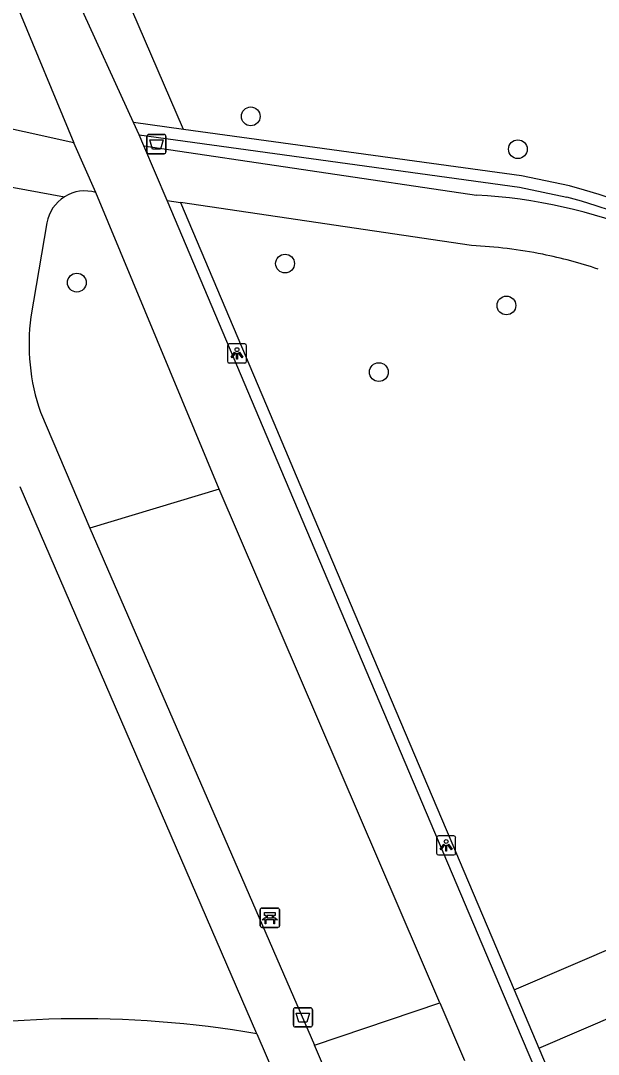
# Model space of a CAD drawing. Extents: x 158087 to 159494, y 382905 to 383981.
# Drawn here: x 159184.6 to 159214.7, y 383526.7 to 383580.5 of the extents above; entities that cross this region are included whole.
import ezdxf

# ---------------------------------------------------------------- set-up
doc = ezdxf.new("R2010")
doc.units = 0
for name, color, linetype in [('IMGEO_Afvalbak', 7, 'Continuous'), ('IMGEO_Bank', 7, 'Continuous'), ('IMGEO_Berm_groen', 7, 'Continuous'), ('IMGEO_Boom', 7, 'Continuous'), ('IMGEO_Fietspad_open', 7, 'Continuous'), ('IMGEO_Groenvoorziening', 7, 'Continuous'), ('IMGEO_Haag', 7, 'Continuous'), ('IMGEO_Hek', 7, 'Continuous'), ('IMGEO_Lichtpunt', 7, 'Continuous'), ('IMGEO_Voetpad_halfverhard', 7, 'Continuous')]:
    doc.layers.add(name, color=color, linetype=linetype)

msp = doc.modelspace()

# ---------------------------------------------------------------- linework, layer by layer
at = {"layer": 'IMGEO_Afvalbak'}
for p, q in [((159191.145, 383573.714), (159191.145, 383574.514)), ((159191.145, 383574.514), (159191.145, 383573.714)), ((159191.245, 383574.614), (159192.035, 383574.614)), ((159192.035, 383574.614), (159191.245, 383574.614)), ((159192.135, 383574.514), (159192.135, 383573.714)), ((159192.135, 383573.714), (159192.135, 383574.514)), ((159192.035, 383573.614), (159191.245, 383573.614)), ((159191.245, 383573.614), (159192.035, 383573.614)), ((159198.776, 383528.202), (159198.776, 383529.002)), ((159198.776, 383529.002), (159198.776, 383528.202)), ((159198.876, 383529.102), (159199.666, 383529.102)), ((159199.666, 383529.102), (159198.876, 383529.102)), ((159199.766, 383529.002), (159199.766, 383528.202)), ((159199.766, 383528.202), (159199.766, 383529.002)), ((159199.666, 383528.102), (159198.876, 383528.102)), ((159198.876, 383528.102), (159199.666, 383528.102))]:
    msp.add_line(p, q, dxfattribs=at)
for points in [[(159191.288, 383574.328), (159191.992, 383574.328), (159191.843, 383573.858), (159191.437, 383573.858), (159191.288, 383574.328)], [(159198.919, 383528.816), (159199.623, 383528.816), (159199.474, 383528.346), (159199.068, 383528.346), (159198.919, 383528.816)]]:
    msp.add_lwpolyline(points, dxfattribs=at)
for centre, start, end in [((159191.245, 383574.514), 90, 180), ((159191.245, 383574.514), 90, 180), ((159192.035, 383574.514), 0, 90), ((159192.035, 383574.514), 360, 90), ((159191.245, 383573.714), 180, 270), ((159191.245, 383573.714), 180, 270), ((159192.035, 383573.714), 270, 0), ((159192.035, 383573.714), 270, 0), ((159198.876, 383529.002), 90, 180), ((159198.876, 383529.002), 90, 180), ((159199.666, 383529.002), 0, 90), ((159199.666, 383529.002), 360, 90), ((159198.876, 383528.202), 180, 270), ((159198.876, 383528.202), 180, 270), ((159199.666, 383528.202), 270, 0), ((159199.666, 383528.202), 270, 0)]:
    msp.add_arc(centre, 0.1, start, end, dxfattribs=at)
at = {"layer": 'IMGEO_Bank'}
for p, q in [((159197.05, 383533.369), (159197.05, 383534.21)), ((159197.05, 383534.21), (159197.05, 383533.369)), ((159197.125, 383534.294), (159197.966, 383534.294)), ((159197.966, 383534.294), (159197.125, 383534.294)), ((159198.05, 383534.219), (159198.05, 383533.378)), ((159198.05, 383533.378), (159198.05, 383534.219)), ((159197.747, 383533.692), (159197.354, 383533.692)), ((159197.359, 383533.8), (159197.359, 383533.906)), ((159197.403, 383533.906), (159197.403, 383533.8)), ((159197.691, 383533.912), (159197.409, 383533.912)), ((159197.409, 383533.794), (159197.691, 383533.794)), ((159197.697, 383533.8), (159197.697, 383533.906)), ((159197.741, 383533.906), (159197.741, 383533.8)), ((159197.975, 383533.294), (159197.134, 383533.294)), ((159197.134, 383533.294), (159197.975, 383533.294))]:
    msp.add_line(p, q, dxfattribs=at)
for points in [[(159197.353, 383533.912), (159197.267, 383533.912), (159197.267, 383534.073), (159197.83, 383534.073), (159197.83, 383533.912), (159197.747, 383533.912)], [(159197.297, 383533.692), (159197.155, 383533.692), (159197.267, 383533.794), (159197.353, 383533.794)], [(159197.347, 383533.685), (159197.347, 383533.478), (159197.304, 383533.478), (159197.304, 383533.685)], [(159197.747, 383533.794), (159197.83, 383533.794), (159197.942, 383533.692), (159197.803, 383533.692)], [(159197.797, 383533.685), (159197.797, 383533.478), (159197.753, 383533.478), (159197.753, 383533.685)]]:
    msp.add_lwpolyline(points, dxfattribs=at)
for centre, radius, start, end in [((159197.128, 383534.216), 0.0779, 92.4484, 184.2845), ((159197.128, 383534.216), 0.0779, 92.4484, 184.2845), ((159197.972, 383534.216), 0.0779, 2.4484, 94.2845), ((159197.972, 383534.216), 0.0779, 2.4484, 94.2845), ((159197.297, 383533.685), 0.00671, 2.8957, 87.1043), ((159197.354, 383533.685), 0.00671, 92.8957, 177.1043), ((159197.352, 383533.905), 0.00671, 2.8957, 87.1043), ((159197.352, 383533.801), 0.00671, 272.8957, 357.1043), ((159197.409, 383533.905), 0.00671, 92.8957, 177.1043), ((159197.409, 383533.801), 0.00671, 182.8957, 267.1043), ((159197.691, 383533.905), 0.00671, 2.8957, 87.1043), ((159197.691, 383533.801), 0.00671, 272.8957, 357.1043), ((159197.748, 383533.905), 0.00671, 92.8957, 177.1043), ((159197.748, 383533.801), 0.00671, 182.8957, 267.1043), ((159197.746, 383533.685), 0.00671, 2.8957, 87.1043), ((159197.803, 383533.685), 0.00671, 92.8957, 177.1043), ((159197.128, 383533.372), 0.0779, 182.4484, 274.2845), ((159197.128, 383533.372), 0.0779, 182.4484, 274.2845), ((159197.972, 383533.372), 0.0779, 272.4484, 4.2845), ((159197.972, 383533.372), 0.0779, 272.4484, 4.2845)]:
    msp.add_arc(centre, radius, start, end, dxfattribs=at)
at = {"layer": 'IMGEO_Berm_groen'}
for points in [[(159194.908, 383556.124), (159188.176, 383554.097)], [(159199.885, 383527.155), (159206.405, 383529.355)]]:
    msp.add_lwpolyline(points, dxfattribs=at)
at = {"layer": 'IMGEO_Boom'}
for centre in [(159196.555, 383575.559), (159210.478, 383573.847), (159198.342, 383567.885), (159187.491, 383566.894), (159209.88, 383565.704), (159203.23, 383562.231)]:
    msp.add_circle(centre, 0.489, dxfattribs=at)
at = {"layer": 'IMGEO_Fietspad_open'}
for points in [[(159190.449, 383575.241), (159187.513, 383581.676), (159185.394, 383586.163), (159183.347, 383589.346), (159181.593, 383591.585), (159178.768, 383594.556), (159174.879, 383597.787), (159172.327, 383599.508), (159169.898, 383600.826), (159157.691, 383606.285), (159127.234, 383622.05), (159097.45, 383639.217)], [(159181.402, 383586.562), (159181.583, 383586.338), (159184.299, 383581.506), (159187.332, 383574.178)], [(159190.988, 383574.019), (159190.744, 383574.595), (159190.449, 383575.241)], [(159188.475, 383571.592), (159187.332, 383574.178)], [(159192.192, 383571.18), (159190.988, 383574.019)], [(159194.908, 383556.124), (159188.475, 383571.592)], [(159214.431, 383518.724), (159209.737, 383529.796), (159198.371, 383556.604), (159192.192, 383571.18)], [(159206.405, 383529.355), (159194.908, 383556.124)], [(159206.405, 383529.355), (159207.692, 383526.359)]]:
    msp.add_lwpolyline(points, dxfattribs=at)
at = {"layer": 'IMGEO_Groenvoorziening'}
for points in [[(159193.05, 383574.882), (159189.701, 383582.663), (159187.497, 383587.329), (159185.305, 383590.738), (159183.411, 383593.156), (159180.41, 383596.312), (159176.32, 383599.71), (159173.573, 383601.562), (159170.962, 383602.979), (159158.733, 383608.448), (159128.385, 383624.156), (159098.903, 383641.15)], [(159192.887, 383571.077), (159197.755, 383559.595), (159198.926, 383556.833), (159210.288, 383530.033)], [(159210.288, 383530.033), (159218.909, 383533.742)], [(159211.577, 383526.995), (159220.214, 383530.711), (159220.946, 383531.146)], [(159210.288, 383530.033), (159211.577, 383526.995)], [(159211.577, 383526.995), (159214.043, 383521.177)]]:
    msp.add_lwpolyline(points, dxfattribs=at)
for centre, radius, start, end in [((159350.738, 383143.765), 401.404, 105.93653, 109.90998), ((159187.756, 383475.657), 52.875, 80.0633, 102.2921)]:
    msp.add_arc(centre, radius, start, end, dxfattribs=at)
at = {"layer": 'IMGEO_Haag'}
for points in [[(159193.05, 383574.882), (159190.449, 383575.241)], [(159213.162, 383571.931), (159210.669, 383572.455), (159193.05, 383574.882)]]:
    msp.add_lwpolyline(points, dxfattribs=at)
msp.add_arc((159204.346, 383538.594), 34.483, 32.4203, 75.1879, dxfattribs=at)
at = {"layer": 'IMGEO_Hek'}
for points in [[(159190.744, 383574.595), (159210.567, 383571.863), (159213.023, 383571.347)], [(159190.988, 383574.019), (159190.744, 383574.595)], [(159192.192, 383571.18), (159190.988, 383574.019)], [(159198.371, 383556.604), (159192.192, 383571.18)], [(159209.737, 383529.796), (159198.371, 383556.604)], [(159214.431, 383518.724), (159209.737, 383529.796)]]:
    msp.add_lwpolyline(points, dxfattribs=at)
msp.add_arc((159204.348, 383538.596), 33.881, 32.4542, 75.1639, dxfattribs=at)
at = {"layer": 'IMGEO_Lichtpunt'}
for p, q in [((159196.241, 383563.702), (159195.433, 383563.702)), ((159196.241, 383563.702), (159195.433, 383563.702)), ((159195.339, 383563.607), (159195.339, 383562.8)), ((159195.339, 383563.607), (159195.339, 383562.8)), ((159196.335, 383562.8), (159196.335, 383563.607)), ((159196.335, 383562.8), (159196.335, 383563.607)), ((159195.433, 383562.706), (159196.241, 383562.706)), ((159195.433, 383562.706), (159196.241, 383562.706)), ((159206.239, 383537.967), (159206.239, 383537.16)), ((159206.239, 383537.967), (159206.239, 383537.16)), ((159207.141, 383538.062), (159206.333, 383538.062)), ((159207.141, 383538.062), (159206.333, 383538.062)), ((159207.235, 383537.16), (159207.235, 383537.967)), ((159207.235, 383537.16), (159207.235, 383537.967)), ((159206.333, 383537.066), (159207.141, 383537.066)), ((159206.333, 383537.066), (159207.141, 383537.066))]:
    msp.add_line(p, q, dxfattribs=at)
for points in [[(159195.713, 383563.271), (159195.752, 383563.243), (159195.564, 383562.981), (159195.526, 383563.008), (159195.713, 383563.271)], [(159195.815, 383563.223), (159195.862, 383563.223), (159195.862, 383562.901), (159195.815, 383562.901), (159195.815, 383563.223)], [(159195.925, 383563.243), (159195.963, 383563.27), (159196.15, 383563.008), (159196.111, 383562.98), (159195.925, 383563.243)], [(159206.613, 383537.631), (159206.652, 383537.603), (159206.464, 383537.341), (159206.426, 383537.368), (159206.613, 383537.631)], [(159206.715, 383537.583), (159206.762, 383537.583), (159206.762, 383537.261), (159206.715, 383537.261), (159206.715, 383537.583)], [(159206.825, 383537.603), (159206.863, 383537.63), (159207.05, 383537.368), (159207.011, 383537.34), (159206.825, 383537.603)]]:
    msp.add_lwpolyline(points, dxfattribs=at)
for centre in [(159195.838, 383563.405), (159206.738, 383537.765)]:
    msp.add_circle(centre, 0.0994, dxfattribs=at)
for centre, start, end in [((159195.433, 383563.607), 90, 180), ((159195.433, 383563.607), 90, 180), ((159196.241, 383563.607), 0, 90), ((159196.241, 383563.607), 0, 90), ((159195.433, 383562.8), 180, 270), ((159195.433, 383562.8), 180, 270), ((159196.241, 383562.8), 270, 0), ((159196.241, 383562.8), 270, 360), ((159206.333, 383537.967), 90, 180), ((159206.333, 383537.967), 90, 180), ((159207.141, 383537.967), 0, 90), ((159207.141, 383537.967), 0, 90), ((159206.333, 383537.16), 180, 270), ((159206.333, 383537.16), 180, 270), ((159207.141, 383537.16), 270, 0), ((159207.141, 383537.16), 270, 360)]:
    msp.add_arc(centre, 0.0946, start, end, dxfattribs=at)
at = {"layer": 'IMGEO_Voetpad_halfverhard'}
for points in [[(159187.332, 383574.178), (159179.71, 383575.862)], [(159190.988, 383574.019), (159208.328, 383571.449)], [(159183.553, 383571.969), (159186.848, 383571.372)], [(159192.192, 383571.18), (159192.887, 383571.077)], [(159208.065, 383568.827), (159192.887, 383571.077)], [(159185.934, 383570.009), (159185.088, 383565.115)], [(159185.59, 383560.147), (159188.176, 383554.097)], [(159196.88, 383527.739), (159184.542, 383556.251)], [(159188.176, 383554.097), (159199.885, 383527.155)], [(159196.88, 383527.739), (159198.757, 383523.344)], [(159201.165, 383524.157), (159199.885, 383527.155)]]:
    msp.add_lwpolyline(points, dxfattribs=at)
for centre, radius, start, end in [((159187.905, 383569.675), 2, 121.9269, 170.3831), ((159187.905, 383569.678), 1.997, 73.4228, 121.9787), ((159206.941, 383544.454), 27.03, 48.6096, 87.0584), ((159206.918, 383544.261), 24.593, 78.6169, 87.3271), ((159206.844, 383544.096), 24.769, 71.5788, 78.5239), ((159195.945, 383563.703), 10.949, 172.5886, 198.9514)]:
    msp.add_arc(centre, radius, start, end, dxfattribs=at)

doc.saveas('drawing.dxf')
